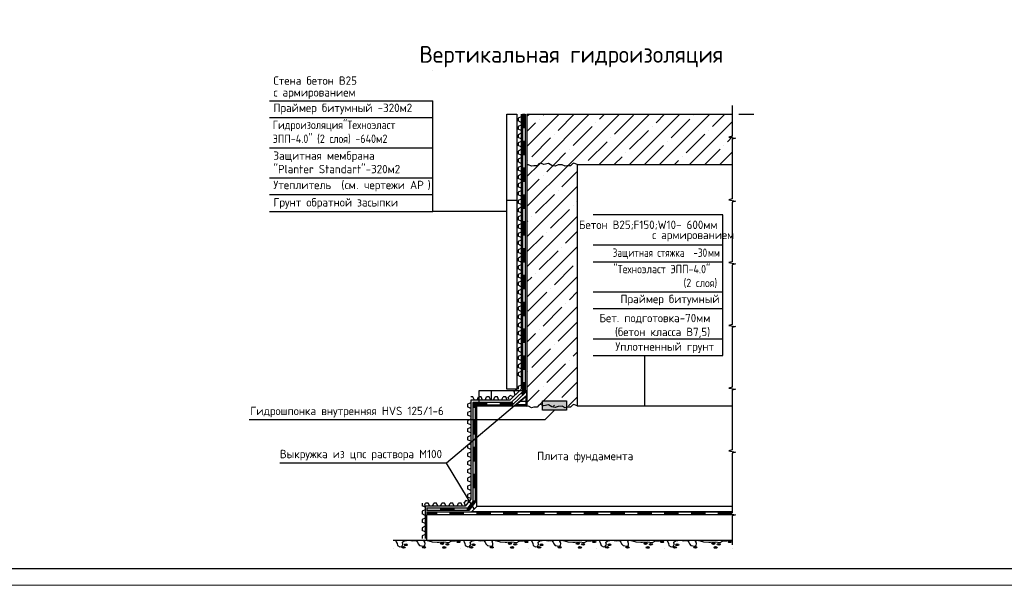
# Model space of a CAD drawing. Header units: millimetres. Extents: x -93479 to 1057970, y -66333 to 172656.
# Tile 299 of 473: x 497762 to 527115, y -49591 to -32724. Entities that reach past the tile are written whole.
import ezdxf

# ---------------------------------------------------------------- set-up
doc = ezdxf.new("R2010")
doc.units = ezdxf.units.MM
doc.layers.add('ТОЛСТЫЕ_ОСНОВНЫЕ', color=6, linetype='Continuous')
doc.layers.add('ТОНКИЕ', color=7, linetype='Continuous', lineweight=9)
doc.layers.add('Узлы', color=7, linetype='Continuous', lineweight=0)
doc.styles.add('GOST-2.304_Type-B', font='GOST_Common.ttf')
doc.styles.add('ГОСТ', font='GOST_Common.ttf')

# ---------------------------------------------------------------- blocks, each defined once
blk = doc.blocks.new('*U1946')
at = {"layer": 'ТОЛСТЫЕ_ОСНОВНЫЕ', "color": 7}
blk.add_lwpolyline([(20, 5), (1184, 5), (1184, 415), (20, 415)], close=True, dxfattribs=at)
at = {"layer": 'ТОНКИЕ', "color": 7}
blk.add_lwpolyline([(0, 0), (1189, 0), (1189, 420), (0, 420)], close=True, dxfattribs=at)

msp = doc.modelspace()

# ---------------------------------------------------------------- hatches: boundary and pattern name
at = {"ltscale": 100}
msp.add_hatch(color=256, dxfattribs=at).paths.add_polyline_path([(514061.8, -44085.2), (513346, -44085.2), (513346, -44371.1), (514061.8, -44371.1)])
for points in [[(508892.9, -48487.1), (508899.4, -48493.6), (508892.9, -48500.1)], [(510908.9, -48493.6), (510915.4, -48487.1), (510921.9, -48493.6), (510915.4, -48500.1)], [(512931.4, -48493.6), (512937.9, -48487.1), (512944.4, -48493.6), (512937.9, -48500.1)], [(514953.9, -48493.6), (514960.4, -48487.1), (514966.9, -48493.6), (514960.4, -48500.1)], [(516976.4, -48493.6), (516982.9, -48487.1), (516989.4, -48493.6), (516982.9, -48500.1)], [(518998.9, -48493.6), (519005.4, -48487.1), (519005.4, -48500.1)]]:
    msp.add_hatch(color=256, dxfattribs=at).paths.add_polyline_path(points, flags=16)

# ---------------------------------------------------------------- linework, layer by layer
for p, q in [((510080.4, -34240.5), (510080.4, -34240.5)), ((505210.4, -35140.5), (510080.4, -35140.5)), ((510080.4, -38440.5), (510080.4, -35140.5)), ((505210.4, -35640.5), (510080.4, -35640.5)), ((512285.7, -43738), (512285.7, -35543.6)), ((512285.7, -35543.6), (512585.4, -35543.6)), ((512585.4, -35543.6), (512585.7, -43738)), ((512713.3, -35623.6), (512617.9, -35663.6)), ((512617.9, -35663.6), (512617.9, -35743.6)), ((512713.3, -35791.6), (512617.9, -35743.6)), ((512713.3, -35543.6), (512713.3, -43543.6)), ((512753.7, -35543.6), (512753.7, -36343.6)), ((512753.7, -35543.6), (512828.7, -35543.6)), ((512768.7, -35543.6), (512768.7, -35943.6)), ((512783.7, -35543.6), (512783.7, -35943.6)), ((512798.7, -35543.6), (512798.7, -35943.6)), ((512813.7, -35543.6), (512813.7, -35943.6)), ((512828.7, -35543.6), (512828.7, -36343.6)), ((512885.4, -35543.6), (512885.4, -44243.6)), ((512885.4, -35605.7), (512947.5, -35543.6)), ((512885.4, -36503.7), (513845.5, -35543.6)), ((512885.4, -35543.6), (519005.4, -35543.6)), ((512885.4, -36054.7), (513139.7, -35800.4)), ((513243.6, -37043.6), (514743.6, -35543.6)), ((513252, -35688.1), (513252, -35688.1)), ((513364.2, -35575.9), (513396.5, -35543.6)), ((513813.2, -36024.9), (514294.5, -35543.6)), ((514141.6, -37043.6), (515641.6, -35543.6)), ((514935.8, -35800.4), (514935.8, -35800.4)), ((515039.6, -37043.6), (516539.6, -35543.6)), ((515048, -35688.1), (515192.6, -35543.6)), ((515497, -36137.1), (516058.3, -35575.9)), ((515937.6, -37043.6), (517437.6, -35543.6)), ((516731.8, -35800.4), (516988.6, -35543.6)), ((516835.7, -37043.6), (518335.7, -35543.6)), ((517180.8, -36249.4), (517742.1, -35688.1)), ((517733.7, -37043.6), (519005.4, -35771.8)), ((517854.4, -35575.9), (517854.4, -35575.9)), ((518415.6, -35912.6), (518784.7, -35543.6)), ((519205.4, -35543.6), (519644.6, -35543.6)), ((512713.3, -35871.6), (512617.9, -35911.6)), ((512617.9, -35911.6), (512617.9, -35991.6)), ((512713.3, -36031.6), (512617.9, -35991.6)), ((512753.7, -35943.6), (512828.7, -35943.6)), ((514262.3, -36473.9), (514823.5, -35912.6)), ((515946, -36586.2), (516507.3, -36024.9)), ((516619.6, -35912.6), (516619.6, -35912.6)), ((518303.4, -36024.9), (518303.4, -36024.9)), ((512713.3, -36111.6), (512617.9, -36159.6)), ((512617.9, -36159.6), (512617.9, -36239.6)), ((512713.3, -36279.6), (512617.9, -36239.6)), ((512713.3, -36359.6), (512617.9, -36399.6)), ((512753.7, -36343.6), (512753.7, -37143.6)), ((512753.7, -36343.6), (512828.7, -36343.6)), ((512753.7, -36343.6), (512828.7, -36343.6)), ((512768.7, -36343.6), (512768.7, -36743.6)), ((512783.7, -36343.6), (512783.7, -36743.6)), ((512798.7, -36343.6), (512798.7, -36743.6)), ((512813.7, -36343.6), (512813.7, -36743.6)), ((512828.7, -36343.6), (512828.7, -37143.6)), ((513027.5, -36810.7), (513588.7, -36249.4)), ((513701, -36137.1), (513701, -36137.1)), ((514711.3, -36922.9), (515272.5, -36361.6)), ((515384.8, -36249.4), (515384.8, -36249.4)), ((517068.6, -36361.6), (517068.6, -36361.6)), ((517629.8, -36698.4), (518191.1, -36137.1)), ((518864.6, -36361.6), (519005.4, -36220.9)), ((505210.4, -36540.5), (510080.4, -36540.5)), ((505210.4, -36540.5), (510080.4, -36540.5)), ((512617.9, -36399.6), (512617.9, -36479.6)), ((512713.3, -36519.6), (512617.9, -36479.6)), ((512713.3, -36599.6), (512617.9, -36647.6)), ((512617.9, -36647.6), (512617.9, -36727.6)), ((512685.5, -36543.6), (512685.5, -36543.6)), ((512685.5, -36543.6), (512685.5, -36543.6)), ((514150, -36586.2), (514150, -36586.2)), ((516395.1, -37035.2), (516956.3, -36473.9)), ((518182.7, -37043.6), (518640.1, -36586.2)), ((518631.7, -37043.6), (519005.4, -36669.9)), ((518752.4, -36473.9), (518752.4, -36473.9)), ((512713.3, -36767.6), (512617.9, -36727.6)), ((512713.3, -36847.6), (512617.9, -36887.6)), ((512617.9, -36887.6), (512617.9, -36967.6)), ((512713.3, -37015.6), (512617.9, -36967.6)), ((512753.7, -36743.6), (512828.7, -36743.6)), ((512915.2, -36922.9), (512915.2, -36922.9)), ((513692.6, -37043.6), (514037.7, -36698.4)), ((515488.6, -37043.6), (515721.5, -36810.7)), ((515833.8, -36698.4), (515833.8, -36698.4)), ((517284.7, -37043.6), (517405.3, -36922.9)), ((517517.6, -36810.7), (517517.6, -36810.7)), ((512713.3, -37095.6), (512617.9, -37135.6)), ((512617.9, -37135.6), (512617.9, -37215.6)), ((512713.3, -37255.6), (512617.9, -37215.6)), ((512753.7, -37143.6), (512753.7, -37943.6)), ((512753.7, -37143.6), (512828.7, -37143.6)), ((512753.7, -37143.6), (512828.7, -37143.6)), ((512768.7, -37143.6), (512768.7, -37543.6)), ((512783.7, -37143.6), (512783.7, -37543.6)), ((512798.7, -37143.6), (512798.7, -37543.6)), ((512813.7, -37143.6), (512813.7, -37543.6)), ((512828.7, -37143.6), (512828.7, -37943.6)), ((512885.4, -37401.7), (513243.6, -37043.6)), ((512885.4, -38299.7), (514141.6, -37043.6)), ((513476.5, -37259.7), (513692.6, -37043.6)), ((513925.5, -37708.7), (514385.4, -37248.8)), ((514385.4, -37043.6), (514385.4, -44243.6)), ((514385.4, -37043.6), (519005.4, -37043.6)), ((514599, -37035.2), (514599, -37035.2)), ((505210.4, -37440.5), (510080.4, -37440.5)), ((512713.3, -37335.6), (512617.9, -37383.6)), ((512617.9, -37383.6), (512617.9, -37463.6)), ((512713.3, -37503.6), (512617.9, -37463.6)), ((512753.7, -37543.6), (512828.7, -37543.6)), ((512885.4, -37850.7), (513252, -37484.2)), ((513364.2, -37371.9), (513364.2, -37371.9)), ((512713.3, -37583.6), (512617.9, -37623.6)), ((512617.9, -37623.6), (512617.9, -37703.6)), ((512713.3, -37743.6), (512617.9, -37703.6)), ((512713.3, -37823.6), (512617.9, -37871.6)), ((512885.4, -39197.8), (514385.4, -37697.8)), ((513813.2, -37820.9), (513813.2, -37820.9)), ((505210.4, -37940.5), (510080.4, -37940.5)), ((512285.7, -38109.6), (512585.6, -38109.6)), ((512617.9, -37871.6), (512617.9, -37951.6)), ((512713.3, -37991.6), (512617.9, -37951.6)), ((512713.3, -38071.6), (512617.9, -38111.6)), ((512617.9, -38111.6), (512617.9, -38191.6)), ((512753.7, -37943.6), (512753.7, -38743.6)), ((512753.7, -37943.6), (512828.7, -37943.6)), ((512753.7, -37943.6), (512828.7, -37943.6)), ((512768.7, -37943.6), (512768.7, -38343.6)), ((512783.7, -37943.6), (512783.7, -38343.6)), ((512798.7, -37943.6), (512798.7, -38343.6)), ((512813.7, -37943.6), (512813.7, -38343.6)), ((512828.7, -37943.6), (512828.7, -38743.6)), ((513139.7, -38494.5), (513701, -37933.2)), ((514374.5, -38157.7), (514385.4, -38146.8)), ((505210.4, -38440.5), (510080.4, -38440.5)), ((505210.4, -38440.5), (510080.4, -38440.5)), ((512285.7, -38440.5), (510080.4, -38440.5)), ((512713.3, -38239.6), (512617.9, -38191.6)), ((512713.3, -38319.6), (512617.9, -38359.6)), ((512617.9, -38359.6), (512617.9, -38439.6)), ((512713.3, -38479.6), (512617.9, -38439.6)), ((512753.7, -38343.6), (512828.7, -38343.6)), ((513588.7, -38943.5), (514150, -38382.2)), ((514262.3, -38270), (514262.3, -38270)), ((512713.3, -38559.6), (512617.9, -38607.6)), ((512617.9, -38607.6), (512617.9, -38687.6)), ((512713.3, -38727.6), (512617.9, -38687.6)), ((512753.7, -38743.6), (512753.7, -39543.6)), ((512753.7, -38743.6), (512828.7, -38743.6)), ((512753.7, -38743.6), (512828.7, -38743.6)), ((512768.7, -38743.6), (512768.7, -39143.6)), ((512783.7, -38743.6), (512783.7, -39143.6)), ((512798.7, -38743.6), (512798.7, -39143.6)), ((512813.7, -38743.6), (512813.7, -39143.6)), ((512828.7, -38743.6), (512828.7, -39543.6)), ((512885.4, -40095.8), (514385.4, -38595.8)), ((512885.4, -38748.8), (512915.2, -38719)), ((513027.5, -38606.7), (513027.5, -38606.7)), ((518725.9, -38540.5), (514855.9, -38540.5)), ((518580.4, -38540.5), (518580.4, -38540.5)), ((518725.9, -42740.5), (518725.9, -38540.5)), ((512713.3, -38807.6), (512617.9, -38847.6)), ((512617.9, -38847.6), (512617.9, -38927.6)), ((512713.3, -38975.6), (512617.9, -38927.6)), ((512713.3, -39055.6), (512617.9, -39095.6)), ((512617.9, -39095.6), (512617.9, -39175.6)), ((512713.3, -39215.6), (512617.9, -39175.6)), ((512713.3, -39295.6), (512617.9, -39335.6)), ((512753.7, -39143.6), (512828.7, -39143.6)), ((512885.4, -39646.8), (513364.2, -39168)), ((513476.5, -39055.7), (513476.5, -39055.7)), ((514037.7, -39392.5), (514385.4, -39044.8)), ((512617.9, -39335.6), (512617.9, -39415.6)), ((512713.3, -39463.6), (512617.9, -39415.6)), ((512713.3, -39543.6), (512617.9, -39583.6)), ((512617.9, -39583.6), (512617.9, -39663.6)), ((512753.7, -39543.6), (512753.7, -40343.6)), ((512753.7, -39543.6), (512828.7, -39543.6)), ((512753.7, -39543.6), (512828.7, -39543.6)), ((512768.7, -39543.6), (512768.7, -39943.6)), ((512783.7, -39543.6), (512783.7, -39943.6)), ((512798.7, -39543.6), (512798.7, -39943.6)), ((512813.7, -39543.6), (512813.7, -39943.6)), ((512828.7, -39543.6), (512828.7, -40343.6)), ((512885.4, -40993.8), (514385.4, -39493.8)), ((513252, -40178.3), (513813.2, -39617)), ((513925.5, -39504.7), (513925.5, -39504.7)), ((514855.9, -39440.5), (518725.9, -39440.5)), ((512713.3, -39703.6), (512617.9, -39663.6)), ((512713.3, -39783.6), (512617.9, -39831.6)), ((512617.9, -39831.6), (512617.9, -39911.6)), ((512713.3, -39951.6), (512617.9, -39911.6)), ((512713.3, -40031.6), (512617.9, -40071.6)), ((512617.9, -40071.6), (512617.9, -40151.6)), ((512713.3, -40199.6), (512617.9, -40151.6)), ((512753.7, -39943.6), (512828.7, -39943.6)), ((513701, -40627.3), (514262.3, -40066)), ((514374.5, -39953.7), (514374.5, -39953.7)), ((514855.9, -39940.5), (518725.9, -39940.5)), ((512713.3, -40279.6), (512617.9, -40319.6)), ((512617.9, -40319.6), (512617.9, -40399.6)), ((512713.3, -40439.6), (512617.9, -40399.6)), ((512753.7, -40343.6), (512753.7, -41143.6)), ((512753.7, -40343.6), (512828.7, -40343.6)), ((512753.7, -40343.6), (512828.7, -40343.6)), ((512768.7, -40343.6), (512768.7, -40743.6)), ((512783.7, -40343.6), (512783.7, -40743.6)), ((512798.7, -40343.6), (512798.7, -40743.6)), ((512813.7, -40343.6), (512813.7, -40743.6)), ((512828.7, -40343.6), (512828.7, -41143.6)), ((512885.4, -41891.8), (514385.4, -40391.8)), ((512885.4, -40544.8), (513027.5, -40402.8)), ((513139.7, -40290.5), (513139.7, -40290.5)), ((512713.3, -40519.6), (512617.9, -40559.6)), ((512617.9, -40559.6), (512617.9, -40639.6)), ((512713.3, -40687.6), (512617.9, -40639.6)), ((512713.3, -40767.6), (512617.9, -40807.6)), ((512753.7, -40743.6), (512828.7, -40743.6)), ((513588.7, -40739.5), (513588.7, -40739.5)), ((512617.9, -40807.6), (512617.9, -40887.6)), ((512713.3, -40927.6), (512617.9, -40887.6)), ((512713.3, -41007.6), (512617.9, -41055.6)), ((512617.9, -41055.6), (512617.9, -41135.6)), ((512915.2, -41413), (513476.5, -40851.8)), ((514150, -41076.3), (514385.4, -40840.9)), ((514855.9, -40840.5), (518725.9, -40840.5)), ((512713.3, -41175.6), (512617.9, -41135.6)), ((512713.3, -41255.6), (512617.9, -41295.6)), ((512617.9, -41295.6), (512617.9, -41375.6)), ((512713.3, -41423.6), (512617.9, -41375.6)), ((512753.7, -41143.6), (512753.7, -41943.6)), ((512753.7, -41143.6), (512828.7, -41143.6)), ((512753.7, -41143.6), (512828.7, -41143.6)), ((512768.7, -41143.6), (512768.7, -41543.6)), ((512783.7, -41143.6), (512783.7, -41543.6)), ((512798.7, -41143.6), (512798.7, -41543.6)), ((512813.7, -41143.6), (512813.7, -41543.6)), ((512828.7, -41143.6), (512828.7, -41943.6)), ((512885.4, -42789.9), (514385.4, -41289.9)), ((513364.2, -41862.1), (513925.5, -41300.8)), ((514037.7, -41188.5), (514037.7, -41188.5)), ((514855.9, -41340.5), (518725.9, -41340.5)), ((512713.3, -41503.6), (512617.9, -41543.6)), ((512617.9, -41543.6), (512617.9, -41623.6)), ((512713.3, -41663.6), (512617.9, -41623.6)), ((512753.7, -41543.6), (512828.7, -41543.6)), ((512713.3, -41743.6), (512617.9, -41791.6)), ((512617.9, -41791.6), (512617.9, -41871.6)), ((512713.3, -41911.6), (512617.9, -41871.6)), ((512753.7, -41943.6), (512753.7, -42743.6)), ((512753.7, -41943.6), (512828.7, -41943.6)), ((512753.7, -41943.6), (512828.7, -41943.6)), ((512768.7, -41943.6), (512768.7, -42343.6)), ((512783.7, -41943.6), (512783.7, -42343.6)), ((512798.7, -41943.6), (512798.7, -42343.6)), ((512813.7, -41943.6), (512813.7, -42343.6)), ((512828.7, -41943.6), (512828.7, -42743.6)), ((513252, -41974.3), (513252, -41974.3)), ((513813.2, -42311.1), (514374.5, -41749.8)), ((512713.3, -41991.6), (512617.9, -42031.6)), ((512617.9, -42031.6), (512617.9, -42111.6)), ((512713.3, -42151.6), (512617.9, -42111.6)), ((512713.3, -42231.6), (512617.9, -42279.6)), ((512885.4, -42340.9), (513139.7, -42086.6)), ((512885.4, -43687.9), (514385.4, -42187.9)), ((514855.9, -42240.5), (518725.9, -42240.5)), ((512617.9, -42279.6), (512617.9, -42359.6)), ((512713.3, -42399.6), (512617.9, -42359.6)), ((512713.3, -42479.6), (512617.9, -42519.6)), ((512617.9, -42519.6), (512617.9, -42599.6)), ((512753.7, -42343.6), (512828.7, -42343.6)), ((513027.5, -43096.8), (513588.7, -42535.6)), ((513701, -42423.3), (513701, -42423.3)), ((512713.3, -42647.6), (512617.9, -42599.6)), ((512713.3, -42727.6), (512617.9, -42767.6)), ((512617.9, -42767.6), (512617.9, -42847.6)), ((512713.3, -42887.6), (512617.9, -42847.6)), ((512753.7, -42743.6), (512753.7, -43543.6)), ((512753.7, -42743.6), (512828.7, -42743.6)), ((512753.7, -42743.6), (512828.7, -42743.6)), ((512768.7, -42743.6), (512768.7, -43143.6)), ((512783.7, -42743.6), (512783.7, -43143.6)), ((512798.7, -42743.6), (512798.7, -43143.6)), ((512813.7, -42743.6), (512813.7, -43143.6)), ((512828.7, -42743.6), (512828.7, -43543.6)), ((514262.3, -42760.1), (514385.4, -42636.9)), ((514855.9, -42740.5), (518725.9, -42740.5)), ((514855.9, -42740.5), (518725.9, -42740.5)), ((516395.4, -44243.6), (516395.4, -42740.5)), ((512713.3, -42967.6), (512617.9, -43015.6)), ((512617.9, -43015.6), (512617.9, -43095.6)), ((512713.3, -43135.6), (512617.9, -43095.6)), ((512753.7, -43143.6), (512828.7, -43143.6)), ((513227.8, -44243.6), (514385.4, -43085.9)), ((513476.5, -43545.9), (514037.7, -42984.6)), ((514150, -42872.3), (514150, -42872.3)), ((512713.3, -43215.6), (512617.9, -43255.6)), ((512617.9, -43255.6), (512617.9, -43335.6)), ((512713.3, -43383.6), (512617.9, -43335.6)), ((512915.2, -43209.1), (512915.2, -43209.1)), ((512713.3, -43623.6), (512617.9, -43663.6)), ((512617.9, -43663.6), (512617.9, -43743.6)), ((512713.3, -43543.6), (512713.3, -43743.6)), ((512753.7, -43543.6), (512753.7, -43823.4)), ((512753.7, -43543.6), (512828.7, -43543.6)), ((512753.7, -43543.6), (512828.7, -43543.6)), ((512768.7, -43543.6), (512768.7, -43829.9)), ((512783.7, -43543.6), (512783.7, -43836.5)), ((512798.7, -43543.6), (512798.7, -43843)), ((512813.7, -43543.6), (512813.7, -43849.6)), ((512828.7, -43543.6), (512828.7, -43856.1)), ((513364.2, -43658.1), (513364.2, -43658.1)), ((513925.5, -43994.9), (514385.4, -43534.9)), ((511274.4, -43975), (511210.9, -43975)), ((511322.4, -44070.4), (511274.4, -43975)), ((511402.4, -44070.4), (511442.4, -43975)), ((511522.4, -43975), (511442.4, -43975)), ((512885.4, -43787.1), (511451.5, -43787.1)), ((511451.5, -43787.1), (511451.5, -44243.6)), ((511562.4, -44070.4), (511522.4, -43975)), ((511642.4, -44070.4), (511682.4, -43975)), ((511762.4, -43975), (511682.4, -43975)), ((511810.4, -44070.4), (511762.4, -43975)), ((511822.8, -44070.4), (511822.8, -43787.1)), ((511890.4, -44070.4), (511930.4, -43975)), ((512010.4, -43975), (511930.4, -43975)), ((512050.4, -44070.4), (512010.4, -43975)), ((512130.4, -44070.4), (512178.4, -43975)), ((512258.4, -43975), (512178.4, -43975)), ((512298.4, -44070.4), (512258.4, -43975)), ((512585.7, -43738), (512285.7, -43738)), ((512383.3, -43932.4), (512326, -43988.3)), ((512345, -44036.2), (512326, -43988.3)), ((512713.3, -43743.6), (512378.4, -44070.4)), ((512478.5, -43972.7), (512383.3, -43932.4)), ((512753.7, -43823.4), (512420.4, -44132.8)), ((512828.7, -43856.1), (512471.4, -44187.8)), ((512560.7, -43759.1), (512503.5, -43815)), ((512535.8, -43916.8), (512503.5, -43815)), ((512885.4, -43927.3), (512510.1, -44243.6)), ((512549.2, -44210.6), (512849.2, -43957.8)), ((512656, -43799.5), (512560.7, -43759.1)), ((512617.9, -43743.6), (512617.9, -43743.6)), ((512713.5, -43860.7), (512764.6, -43915.6)), ((512768.7, -43829.9), (512723.7, -43871.7)), ((512783.7, -43836.5), (512733.9, -43882.7)), ((512798.7, -43843), (512744.2, -43893.6)), ((512813.7, -43849.6), (512754.4, -43904.6)), ((512849.2, -43957.8), (512849.2, -44210.6)), ((512849.2, -43957.8), (512849.2, -43957.8)), ((512885.4, -44136.9), (513252, -43770.4)), ((512885.4, -44243.6), (512885.4, -43787.1)), ((514125.8, -44243.6), (514385.4, -43983.9)), ((512699.2, -44084.2), (510481.8, -45953.2)), ((511210.9, -44150.4), (511115.5, -44190.4)), ((511115.5, -44190.4), (511115.5, -44270.4)), ((511210.9, -44318.4), (511115.5, -44270.4)), ((511210.9, -44070.4), (511210.9, -47026.4)), ((512378.4, -44070.4), (511210.9, -44070.4)), ((511681.9, -44139.5), (511267.7, -44139.5)), ((511267.7, -44139.5), (511267.7, -44675.3)), ((511267.7, -44275.3), (511342.7, -44275.3)), ((511281.9, -44139.5), (511281.9, -44153.6)), ((511681.9, -44154.5), (511282.7, -44154.5)), ((511282.7, -44154.5), (511282.7, -44275.3)), ((511681.9, -44169.5), (511297.7, -44169.5)), ((511297.7, -44169.5), (511297.7, -44275.3)), ((511681.9, -44184.5), (511312.7, -44184.5)), ((511312.7, -44184.5), (511312.7, -44275.3)), ((511681.9, -44199.5), (511327.7, -44199.5)), ((511327.7, -44199.5), (511327.7, -44275.3)), ((511681.9, -44214.5), (511342.7, -44214.5)), ((511342.7, -44214.5), (511342.7, -44675.3)), ((511385.4, -47243.6), (511385.4, -44243.6)), ((511385.4, -44243.6), (512885.4, -44243.6)), ((511451.5, -44243.6), (512885.4, -44243.6)), ((511451.5, -44243.6), (511451.5, -44243.6)), ((512413.3, -44139.5), (511681.9, -44139.5)), ((511681.9, -44139.5), (511681.9, -44214.5)), ((511681.9, -44139.5), (511681.9, -44214.5)), ((512442.7, -44214.5), (511681.9, -44214.5)), ((512081.9, -44139.5), (512081.9, -44214.5)), ((512419.2, -44154.5), (512081.9, -44154.5)), ((512425.1, -44169.5), (512081.9, -44169.5)), ((512431, -44184.5), (512081.9, -44184.5)), ((512436.8, -44199.5), (512081.9, -44199.5)), ((512420.4, -44132.8), (512413.3, -44139.5)), ((512430.6, -44143.8), (512419.2, -44154.5)), ((512420.4, -44132.8), (512471.4, -44187.8)), ((512420.4, -44132.8), (512471.4, -44187.8)), ((512440.8, -44154.8), (512425.1, -44169.5)), ((512451, -44165.8), (512431, -44184.5)), ((512461.2, -44176.8), (512436.8, -44199.5)), ((512471.4, -44187.8), (512442.7, -44214.5)), ((512849.2, -44210.6), (512549.2, -44210.6)), ((512572.8, -44210.6), (512572.8, -44190.7)), ((512849.2, -44109.6), (512669.2, -44109.6)), ((513346, -44085.2), (514061.8, -44085.2)), ((513346, -44371.1), (513346, -44085.2)), ((513346, -44085.2), (513346, -44085.2)), ((513676.8, -44243.6), (513701, -44219.4)), ((513813.2, -44107.1), (513813.2, -44107.1)), ((514061.8, -44085.2), (514061.8, -44371.1)), ((514385.4, -44243.6), (519005.4, -44243.6)), ((519005.4, -44243.6), (519005.4, -44243.6)), ((519005.4, -44243.6), (519005.4, -44243.6)), ((511210.9, -44398.4), (511115.5, -44438.4)), ((511115.5, -44438.4), (511115.5, -44518.4)), ((511210.9, -44558.4), (511115.5, -44518.4)), ((514061.8, -44371.1), (513346, -44371.1)), ((513703.9, -44371.1), (513421, -44654)), ((513421, -44654), (504600.4, -44654)), ((511210.9, -44638.4), (511115.5, -44686.4)), ((511115.5, -44686.4), (511115.5, -44766.4)), ((511210.9, -44806.4), (511115.5, -44766.4)), ((511210.9, -44886.4), (511115.5, -44926.4)), ((511267.7, -44675.3), (511267.7, -45475.3)), ((511267.7, -44675.3), (511342.7, -44675.3)), ((511267.7, -44675.3), (511342.7, -44675.3)), ((511282.7, -44675.3), (511282.7, -45075.3)), ((511297.7, -44675.3), (511297.7, -45075.3)), ((511312.7, -44675.3), (511312.7, -45075.3)), ((511327.7, -44675.3), (511327.7, -45075.3)), ((511342.7, -44675.3), (511342.7, -45475.3)), ((511115.5, -44926.4), (511115.5, -45006.4)), ((511210.9, -45046.4), (511115.5, -45006.4)), ((511210.9, -45126.4), (511115.5, -45174.4)), ((511115.5, -45174.4), (511115.5, -45254.4)), ((511267.7, -45075.3), (511342.7, -45075.3)), ((511210.9, -45294.4), (511115.5, -45254.4)), ((511210.9, -45374.4), (511115.5, -45414.4)), ((511115.5, -45414.4), (511115.5, -45494.4)), ((511210.9, -45542.4), (511115.5, -45494.4)), ((511267.7, -45475.3), (511267.7, -46275.3)), ((511267.7, -45475.3), (511342.7, -45475.3)), ((511267.7, -45475.3), (511342.7, -45475.3)), ((511282.7, -45475.3), (511282.7, -45875.3)), ((511297.7, -45475.3), (511297.7, -45875.3)), ((511312.7, -45475.3), (511312.7, -45875.3)), ((511327.7, -45475.3), (511327.7, -45875.3)), ((511342.7, -45475.3), (511342.7, -46275.3)), ((511210.9, -45622.4), (511115.5, -45662.4)), ((511115.5, -45662.4), (511115.5, -45742.4)), ((511210.9, -45782.4), (511115.5, -45742.4)), ((510481.8, -45953.2), (505521, -45953.2)), ((511314.7, -47314.3), (510481.8, -45953.2)), ((511210.9, -45862.4), (511115.5, -45910.4)), ((511115.5, -45910.4), (511115.5, -45990.4)), ((511210.9, -46030.4), (511115.5, -45990.4)), ((511267.7, -45875.3), (511342.7, -45875.3)), ((511210.9, -46110.4), (511115.5, -46150.4)), ((511115.5, -46150.4), (511115.5, -46230.4)), ((511210.9, -46270.4), (511115.5, -46230.4)), ((511210.9, -46350.4), (511115.5, -46398.4)), ((511267.7, -46275.3), (511267.7, -47075.3)), ((511267.7, -46275.3), (511342.7, -46275.3)), ((511267.7, -46275.3), (511342.7, -46275.3)), ((511282.7, -46275.3), (511282.7, -46675.3)), ((511297.7, -46275.3), (511297.7, -46675.3)), ((511312.7, -46275.3), (511312.7, -46675.3)), ((511327.7, -46275.3), (511327.7, -46675.3)), ((511342.7, -46275.3), (511342.7, -47075.3)), ((511115.5, -46398.4), (511115.5, -46478.4)), ((511210.9, -46518.4), (511115.5, -46478.4)), ((511210.9, -46598.4), (511115.5, -46638.4)), ((511115.5, -46638.4), (511115.5, -46718.4)), ((511210.9, -46766.4), (511115.5, -46718.4)), ((511210.9, -46846.4), (511115.5, -46886.4)), ((511115.5, -46886.4), (511115.5, -46966.4)), ((511267.7, -46675.3), (511342.7, -46675.3)), ((509758.7, -47140.2), (509756.2, -47141.5)), ((509756.2, -47141.5), (509756.2, -47221.5)), ((509851.6, -47261.5), (509756.2, -47221.5)), ((509831.5, -47213), (509863.1, -47137.6)), ((511047.1, -47233), (509851.6, -47233)), ((509851.6, -47233), (509851.6, -48191.6)), ((509943.1, -47137.6), (509863.1, -47137.6)), ((509991.1, -47233), (509943.1, -47137.6)), ((510071.1, -47233), (510111.1, -47137.6)), ((510191.1, -47137.6), (510111.1, -47137.6)), ((510231.1, -47233), (510191.1, -47137.6)), ((510311.1, -47233), (510351.1, -47137.6)), ((510431.1, -47137.6), (510351.1, -47137.6)), ((510479.1, -47233), (510431.1, -47137.6)), ((510559.1, -47233), (510599.1, -47137.6)), ((510679.1, -47137.6), (510599.1, -47137.6)), ((510719.1, -47233), (510679.1, -47137.6)), ((510799.1, -47233), (510847.1, -47137.6)), ((510927.1, -47137.6), (510847.1, -47137.6)), ((510967.1, -47233), (510927.1, -47137.6)), ((511061.6, -47061.2), (511011.9, -47123.9)), ((511056.8, -47220.8), (511011.9, -47123.9)), ((511161.2, -47089.1), (511061.6, -47061.2)), ((511267.7, -47088.9), (511115.1, -47286.5)), ((511210.9, -47006.4), (511115.5, -46966.4)), ((511282.7, -47094), (511122.4, -47301.5)), ((511297.7, -47099.1), (511129.8, -47316.5)), ((511312.7, -47104.2), (511137.2, -47331.5)), ((511327.7, -47109.3), (511144.5, -47346.5)), ((511342.7, -47114.5), (511151.9, -47361.5)), ((511385.4, -47243.6), (511244, -47385)), ((511267.7, -47075.3), (511267.7, -47088.9)), ((511267.7, -47075.3), (511342.7, -47075.3)), ((511267.7, -47075.3), (511342.7, -47075.3)), ((511282.7, -47075.3), (511282.7, -47094)), ((511297.7, -47075.3), (511297.7, -47099.1)), ((511312.7, -47075.3), (511312.7, -47104.2)), ((511327.7, -47075.3), (511327.7, -47109.3)), ((511342.7, -47075.3), (511342.7, -47114.5)), ((519005.4, -47243.6), (511385.4, -47243.6)), ((509851.6, -47341.5), (509756.2, -47381.5)), ((509756.2, -47381.5), (509756.2, -47461.5)), ((509851.6, -47509.5), (509756.2, -47461.5)), ((509903.3, -47286.5), (509886, -47286.5)), ((509903.3, -47301.5), (509886, -47301.5)), ((509903.3, -47316.5), (509886, -47316.5)), ((509903.3, -47331.5), (509886, -47331.5)), ((509903.3, -47346.5), (509886, -47346.5)), ((509903.3, -47361.5), (509886, -47361.5)), ((510186, -47410), (509886, -47410)), ((510186, -47425), (509886, -47425)), ((510186, -47440), (509886, -47440)), ((510186, -47455), (509886, -47455)), ((510186, -47470), (509886, -47470)), ((510186, -47485), (509886, -47485)), ((519005.4, -47485), (509886, -47485)), ((509886, -47485), (509886, -48243.6)), ((510703.3, -47286.5), (509903.3, -47286.5)), ((509903.3, -47286.5), (509903.3, -47361.5)), ((509903.3, -47286.5), (509903.3, -47361.5)), ((510703.3, -47361.5), (509903.3, -47361.5)), ((510986, -47410), (510186, -47410)), ((510186, -47410), (510186, -47485)), ((510186, -47410), (510186, -47485)), ((510986, -47485), (510186, -47485)), ((510303.3, -47286.5), (510303.3, -47361.5)), ((510703.3, -47301.5), (510303.3, -47301.5)), ((510703.3, -47316.5), (510303.3, -47316.5)), ((510703.3, -47331.5), (510303.3, -47331.5)), ((510703.3, -47346.5), (510303.3, -47346.5)), ((510586, -47410), (510586, -47485)), ((510986, -47425), (510586, -47425)), ((510986, -47440), (510586, -47440)), ((510986, -47455), (510586, -47455)), ((510986, -47470), (510586, -47470)), ((511115.1, -47286.5), (510703.3, -47286.5)), ((510703.3, -47286.5), (510703.3, -47361.5)), ((510703.3, -47286.5), (510703.3, -47361.5)), ((511151.9, -47361.5), (510703.3, -47361.5)), ((511786, -47410), (510986, -47410)), ((510986, -47410), (510986, -47485)), ((510986, -47410), (510986, -47485)), ((511786, -47485), (510986, -47485)), ((511103.3, -47286.5), (511103.3, -47361.5)), ((511122.4, -47301.5), (511103.3, -47301.5)), ((511129.8, -47316.5), (511103.3, -47316.5)), ((511137.2, -47331.5), (511103.3, -47331.5)), ((511144.5, -47346.5), (511103.3, -47346.5)), ((511244, -47385), (519005.4, -47385)), ((511386, -47410), (511386, -47485)), ((511786, -47425), (511386, -47425)), ((511786, -47440), (511386, -47440)), ((511786, -47455), (511386, -47455)), ((511786, -47470), (511386, -47470)), ((512586, -47410), (511786, -47410)), ((511786, -47410), (511786, -47485)), ((511786, -47410), (511786, -47485)), ((512586, -47485), (511786, -47485)), ((512186, -47410), (512186, -47485)), ((512586, -47425), (512186, -47425)), ((512586, -47440), (512186, -47440)), ((512586, -47455), (512186, -47455)), ((512586, -47470), (512186, -47470)), ((513386, -47410), (512586, -47410)), ((512586, -47410), (512586, -47485)), ((512586, -47410), (512586, -47485)), ((513386, -47485), (512586, -47485)), ((512986, -47410), (512986, -47485)), ((513386, -47425), (512986, -47425)), ((513386, -47440), (512986, -47440)), ((513386, -47455), (512986, -47455)), ((513386, -47470), (512986, -47470)), ((514186, -47410), (513386, -47410)), ((513386, -47410), (513386, -47485)), ((513386, -47410), (513386, -47485)), ((514186, -47485), (513386, -47485)), ((513786, -47410), (513786, -47485)), ((514186, -47425), (513786, -47425)), ((514186, -47440), (513786, -47440)), ((514186, -47455), (513786, -47455)), ((514186, -47470), (513786, -47470)), ((514986, -47410), (514186, -47410)), ((514186, -47410), (514186, -47485)), ((514186, -47410), (514186, -47485)), ((514986, -47485), (514186, -47485)), ((514586, -47410), (514586, -47485)), ((514986, -47425), (514586, -47425)), ((514986, -47440), (514586, -47440)), ((514986, -47455), (514586, -47455)), ((514986, -47470), (514586, -47470)), ((515786, -47410), (514986, -47410)), ((514986, -47410), (514986, -47485)), ((514986, -47410), (514986, -47485)), ((515786, -47485), (514986, -47485)), ((515386, -47410), (515386, -47485)), ((515786, -47425), (515386, -47425)), ((515786, -47440), (515386, -47440)), ((515786, -47455), (515386, -47455)), ((515786, -47470), (515386, -47470)), ((516586, -47410), (515786, -47410)), ((515786, -47410), (515786, -47485)), ((515786, -47410), (515786, -47485)), ((516586, -47485), (515786, -47485)), ((516186, -47410), (516186, -47485)), ((516586, -47425), (516186, -47425)), ((516586, -47440), (516186, -47440)), ((516586, -47455), (516186, -47455)), ((516586, -47470), (516186, -47470)), ((517386, -47410), (516586, -47410)), ((516586, -47410), (516586, -47485)), ((516586, -47410), (516586, -47485)), ((517386, -47485), (516586, -47485)), ((516986, -47410), (516986, -47485)), ((517386, -47425), (516986, -47425)), ((517386, -47440), (516986, -47440)), ((517386, -47455), (516986, -47455)), ((517386, -47470), (516986, -47470)), ((518186, -47410), (517386, -47410)), ((517386, -47410), (517386, -47485)), ((517386, -47410), (517386, -47485)), ((518186, -47485), (517386, -47485)), ((517786, -47410), (517786, -47485)), ((518186, -47425), (517786, -47425)), ((518186, -47440), (517786, -47440)), ((518186, -47455), (517786, -47455)), ((518186, -47470), (517786, -47470)), ((518986, -47410), (518186, -47410)), ((518186, -47410), (518186, -47485)), ((518186, -47410), (518186, -47485)), ((518986, -47485), (518186, -47485)), ((518586, -47410), (518586, -47485)), ((518986, -47425), (518586, -47425)), ((518986, -47440), (518586, -47440)), ((518986, -47455), (518586, -47455)), ((518986, -47470), (518586, -47470)), ((518986, -47410), (518986, -47485)), ((509851.6, -47589.5), (509756.2, -47629.5)), ((509756.2, -47629.5), (509756.2, -47709.5)), ((509851.6, -47749.5), (509756.2, -47709.5)), ((509851.6, -47829.5), (509756.2, -47877.5)), ((509756.2, -47877.5), (509756.2, -47957.5)), ((509851.6, -47997.5), (509756.2, -47957.5)), ((509851.6, -48077.5), (509756.2, -48117.5)), ((509756.2, -48117.5), (509756.2, -48191.6)), ((508892.9, -48243.6), (519005.4, -48243.6)), ((509886, -48243.6), (519005.4, -48243.6)), ((519005.4, -48243.6), (519005.4, -48243.6)), ((519005.4, -48382.2), (519005.4, -48382.2))]:
    msp.add_line(p, q, dxfattribs=at)
for points in [[(519005.4, -35283.6), (519005.4, -36198.6), (518905.4, -36224.8), (519105.4, -36260.4), (519005.4, -36290.3), (519005.4, -37154.8)], [(513385.4, -37043.6), (513285.4, -37003.6), (513242.4, -37022), (513185.4, -37083.6), (513085.4, -37083.6), (513024.4, -37094.4), (512930.4, -37053.6), (512885.4, -37054.2)], [(514385.4, -37043.6), (514285.4, -37003.6), (514242.4, -37022), (514185.4, -37083.6), (514085.4, -37083.6), (514024.4, -37094.4), (513930.4, -37053.6), (513816.4, -37055.2), (513726.4, -37090.4), (513627.4, -37068), (513531.4, -37013.2), (513385.4, -37043.6)], [(519005.4, -37154.8), (519005.4, -38069.8), (518905.4, -38096), (519105.4, -38131.6), (519005.4, -38161.5), (519005.4, -39026)], [(519005.4, -39026), (519005.4, -39941.1), (518905.4, -39967.3), (519105.4, -40002.8), (519005.4, -40032.7), (519005.4, -40897.3)], [(519005.4, -40897.3), (519005.4, -41812.3), (518905.4, -41838.5), (519105.4, -41874), (519005.4, -41904), (519005.4, -42768.5)], [(519005.4, -42768.5), (519005.4, -43683.5), (518905.4, -43709.7), (519105.4, -43745.3), (519005.4, -43775.2), (519005.4, -44639.7)], [(513385.4, -44243.6), (513285.4, -44203.6), (513242.4, -44222), (513185.4, -44283.6), (513085.4, -44283.6), (513024.4, -44294.4), (512930.4, -44253.6), (512885.4, -44254.2)], [(514385.4, -44243.6), (514285.4, -44203.6), (514242.4, -44222), (514185.4, -44283.6), (514085.4, -44283.6), (514024.4, -44294.4), (513930.4, -44253.6), (513816.4, -44255.2), (513726.4, -44290.4), (513627.4, -44268), (513531.4, -44213.2), (513385.4, -44243.6)], [(519005.4, -44639.7), (519005.4, -45554.7), (518905.4, -45580.9), (519105.4, -45616.5), (519005.4, -45646.4), (519005.4, -46510.9)], [(519005.4, -46510.9), (519005.4, -47426), (518905.4, -47452.2), (519105.4, -47487.7), (519005.4, -47517.7), (519005.4, -48382.2)], [(511210.9, -47026.4), (511210.9, -47026.4), (511047.1, -47233)], [(508892.9, -48243.6), (508967.7, -48256.6), (508990, -48296.3), (509010.2, -48345.6), (509024.4, -48408.1), (509095.2, -48443.6), (509149.8, -48435.8), (509186.2, -48375.8), (509170, -48304.6), (509224.6, -48262.3), (509360.1, -48248.6), (509473.4, -48268.1), (509578.5, -48250.3), (509617, -48304.8), (509639.2, -48350.8), (509683.7, -48399.1), (509797, -48419.8), (509843.5, -48399.8), (509845.5, -48347.3), (509823.3, -48274.3), (509855.6, -48249.1), (509962.8, -48261.3), (510059.9, -48291.8), (510211.6, -48305.6), (510266.2, -48302.3), (510401.7, -48290.8), (510555.4, -48310.1), (510628.2, -48275.3), (510757.7, -48264.6), (510915.4, -48243.6)], [(510915.4, -48243.6), (510990.2, -48256.6), (511012.5, -48296.3), (511032.7, -48345.6), (511046.9, -48408.1), (511117.7, -48443.6), (511172.3, -48435.8), (511208.7, -48375.8), (511192.5, -48304.6), (511247.1, -48262.3), (511382.6, -48248.6), (511495.9, -48268.1), (511601, -48250.3), (511639.5, -48304.8), (511661.7, -48350.8), (511706.2, -48399.1), (511819.5, -48419.8), (511866, -48399.8), (511868, -48347.3), (511845.8, -48274.3), (511878.1, -48249.1), (511985.3, -48261.3), (512082.4, -48291.8), (512234.1, -48305.6), (512288.7, -48302.3), (512424.2, -48290.8), (512577.9, -48310.1), (512650.7, -48275.3), (512780.2, -48264.6), (512937.9, -48243.6)], [(512937.9, -48243.6), (513012.7, -48256.6), (513035, -48296.3), (513055.2, -48345.6), (513069.4, -48408.1), (513140.2, -48443.6), (513194.8, -48435.8), (513231.2, -48375.8), (513215, -48304.6), (513269.6, -48262.3), (513405.1, -48248.6), (513518.4, -48268.1), (513623.5, -48250.3), (513662, -48304.8), (513684.2, -48350.8), (513728.7, -48399.1), (513842, -48419.8), (513888.5, -48399.8), (513890.5, -48347.3), (513868.3, -48274.3), (513900.6, -48249.1), (514007.8, -48261.3), (514104.9, -48291.8), (514256.6, -48305.6), (514311.2, -48302.3), (514446.7, -48290.8), (514600.4, -48310.1), (514673.2, -48275.3), (514802.7, -48264.6), (514960.4, -48243.6)], [(514960.4, -48243.6), (515035.3, -48256.6), (515057.5, -48296.3), (515077.7, -48345.6), (515091.9, -48408.1), (515162.7, -48443.6), (515217.3, -48435.8), (515253.7, -48375.8), (515237.5, -48304.6), (515292.1, -48262.3), (515427.6, -48248.6), (515540.9, -48268.1), (515646, -48250.3), (515684.5, -48304.8), (515706.7, -48350.8), (515751.2, -48399.1), (515864.5, -48419.8), (515911, -48399.8), (515913, -48347.3), (515890.8, -48274.3), (515923.1, -48249.1), (516030.3, -48261.3), (516127.4, -48291.8), (516279.1, -48305.6), (516333.7, -48302.3), (516469.2, -48290.8), (516622.9, -48310.1), (516695.7, -48275.3), (516825.2, -48264.6), (516982.9, -48243.6)], [(516982.9, -48243.6), (517057.8, -48256.6), (517080, -48296.3), (517100.2, -48345.6), (517114.4, -48408.1), (517185.2, -48443.6), (517239.8, -48435.8), (517276.2, -48375.8), (517260, -48304.6), (517314.6, -48262.3), (517450.1, -48248.6), (517563.4, -48268.1), (517668.5, -48250.3), (517707, -48304.8), (517729.2, -48350.8), (517773.7, -48399.1), (517887, -48419.8), (517933.5, -48399.8), (517935.5, -48347.3), (517913.3, -48274.3), (517945.6, -48249.1), (518052.8, -48261.3), (518149.9, -48291.8), (518301.6, -48305.6), (518356.2, -48302.3), (518491.7, -48290.8), (518645.4, -48310.1), (518718.2, -48275.3), (518847.7, -48264.6), (519005.4, -48243.6)]]:
    msp.add_lwpolyline(points, dxfattribs=at)
for centre in [(509273.1, -48381.8), (510353.2, -48345.1), (510510.9, -48368.6), (510844.6, -48293.1), (511295.6, -48381.8), (512375.7, -48345.1), (512533.4, -48368.6), (512867.1, -48293.1), (513318.1, -48381.8), (514398.2, -48345.1), (514555.9, -48368.6), (514889.6, -48293.1), (515340.6, -48381.8), (516420.7, -48345.1), (516578.4, -48368.6), (516912.1, -48293.1), (517363.2, -48381.8), (518443.2, -48345.1), (518600.9, -48368.6), (518934.6, -48293.1), (509204.4, -48459.8), (509815.2, -48459.8), (510417.9, -48461.6), (511226.9, -48459.8), (511837.7, -48459.8), (512440.4, -48461.6), (513249.4, -48459.8), (513860.2, -48459.8), (514462.9, -48461.6), (515271.9, -48459.8), (515882.7, -48459.8), (516485.4, -48461.6), (517294.4, -48459.8), (517905.2, -48459.8), (518507.9, -48461.6)]:
    msp.add_ellipse(centre, major_axis=(48.5, 0), ratio=0.4995872, dxfattribs=at)

# ---------------------------------------------------------------- block references
at = {"xscale": 100, "yscale": 100, "zscale": 100}
msp.add_blockref('*U1946', (428606, -49590.9), dxfattribs=at)

# ---------------------------------------------------------------- texts
at = {"ltscale": 100, "style": 'ГОСТ'}
for s, p in [('Стена бетон В25', (505325.4, -34665.5)), ('с армированием', (505325.4, -35016.9)), ('Праймер битумный -320м2', (505325.4, -35478)), ('Защитная мембрана', (505325.4, -36902.8)), ('"Planter Standart"-320м2', (505325.4, -37304.4)), ('Утеплитель ', (505325.4, -37778)), ('(', (507350.4, -37778)), ('чертежи АР', (508025.4, -37778)), (')', (509925.4, -37778)), ('см', (507450.4, -37778)), ('. ', (507800.4, -37778)), ('Грунт обратной засыпки', (505325.4, -38296.3)), ('Бетон В25;F150;W10- 600мм', (514433.6, -38965.5)), ('с армированием', (516615.9, -39266.9)), ('Праймер битумный', (515670.9, -41178)), ('Бет. подготовка-70мм', (515045.9, -41745.5)), ('(бетон класса В7,5)', (515508.4, -42159.6)), ('Уплотненный грунт', (515520.9, -42596.3)), ('Гидрошпонка внутренняя HVS 125/1-6 ', (504639.5, -44515.6)), ('Выкружка из цпс раствора М100', (505519.5, -45800.4)), ('Плита фундамента', (513187, -45859.6))]:
    msp.add_text(s, height=250, dxfattribs=at).set_placement(p)
for s, width, p in [('Гидроизоляция"Техноэласт', 0.909091, (505304.2, -35985.5)), ('ЭПП-4.0" (2 слоя) -640м2', 0.909091, (505304.2, -36399.6)), ('Защитная стяжка', 0.833333, (515439.7, -39796.7)), ('-30', 0.833333, (517845.9, -39796.7)), ('мм', 0.833333, (518283.4, -39796.7)), ('"Техноэласт ЭПП-4.0"', 0.909091, (515462.6, -40285.5)), ('(2 слоя)', 0.909091, (517553.5, -40699.6))]:
    msp.add_text(s, height=250, dxfattribs=dict(at, width=width)).set_placement(p)
at = {"layer": 'Узлы', "color": 7, "linetype": 'Continuous', "lineweight": 0, "style": 'GOST-2.304_Type-B'}
msp.add_text('Вертикальная гидроизоляция ', height=500, dxfattribs=at).set_placement((509678.3, -34008))

doc.saveas('drawing.dxf')
